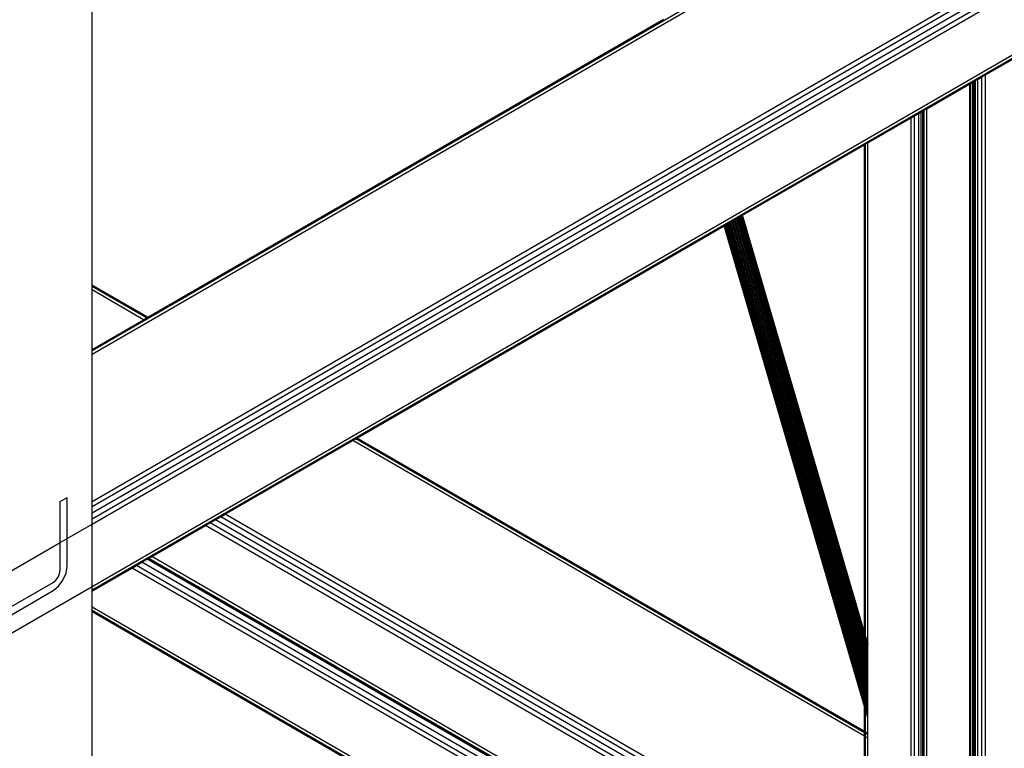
# Model space of a CAD drawing. Header units: millimetres. Extents: x 10 to 1250, y -62 to 528.
# Tile 755 of 909: x 624.691 to 625.259, y 517.822 to 518.242. Entities that reach past the tile are written whole.
import ezdxf

# ---------------------------------------------------------------- set-up
doc = ezdxf.new("R2010")
doc.units = ezdxf.units.MM
doc.header["$LTSCALE"] = 0.05

msp = doc.modelspace()

# ---------------------------------------------------------------- linework, layer by layer
at = {"color": 8}
for p, q in [((624.73318, 518.05119), (627.32937, 519.5501)), ((624.73318, 518.04918), (627.33154, 519.54935)), ((624.73318, 517.96433), (627.3906, 519.49859)), ((624.73318, 517.96132), (627.39277, 519.49684)), ((624.73318, 517.95777), (627.39462, 519.49435)), ((624.73318, 517.95421), (627.39585, 519.49151)), ((624.73318, 517.9512), (627.39628, 519.48875)), ((624.73318, 517.91534), (627.39628, 519.45289)), ((624.73318, 517.91333), (627.39585, 519.45063)), ((624.73318, 518.08891), (624.73318, 518.43029)), ((624.76523, 518.07041), (625.06273, 518.24217)), ((625.2485, 518.21014), (625.30312, 518.24167)), ((625.21456, 518.19055), (625.23948, 518.20493)), ((625.23948, 518.20493), (625.23975, 518.20509)), ((625.23948, 517.7966), (625.23948, 518.20493)), ((625.23975, 518.20509), (625.24097, 518.20579)), ((625.23975, 517.79644), (625.23975, 518.20509)), ((625.24097, 518.20579), (625.24155, 518.20613)), ((625.24097, 517.79574), (625.24097, 518.20579)), ((625.24155, 518.20613), (625.24173, 518.20623)), ((625.24155, 517.7954), (625.24155, 518.20613)), ((625.24173, 518.20623), (625.24201, 518.20639)), ((625.24173, 517.7953), (625.24173, 518.20623)), ((625.24201, 518.20639), (625.24219, 518.2065)), ((625.24201, 517.79514), (625.24201, 518.20639)), ((625.24219, 518.2065), (625.24277, 518.20683)), ((625.24219, 517.79503), (625.24219, 518.2065)), ((625.24277, 518.20683), (625.24399, 518.20754)), ((625.24277, 517.7947), (625.24277, 518.20683)), ((625.24399, 518.20754), (625.24643, 518.20895)), ((625.24399, 517.79399), (625.24399, 518.20754)), ((625.24643, 518.20895), (625.2485, 518.21014)), ((625.24643, 517.79258), (625.24643, 518.20895)), ((625.2485, 517.79139), (625.2485, 518.21014)), ((625.20761, 518.18653), (625.21005, 518.18794)), ((625.21005, 518.18794), (625.21127, 518.18865)), ((625.21005, 517.81359), (625.21005, 518.18794)), ((625.21127, 518.18865), (625.21231, 518.18924)), ((625.21127, 517.81288), (625.21127, 518.18865)), ((625.21231, 518.18924), (625.21249, 518.18935)), ((625.21231, 517.81229), (625.21231, 518.18924)), ((625.21249, 518.18935), (625.2127, 518.18947)), ((625.21249, 517.81218), (625.21249, 518.18935)), ((625.2127, 518.18947), (625.21317, 518.18974)), ((625.2127, 517.81206), (625.2127, 518.18947)), ((625.21317, 518.18974), (625.21456, 518.19055)), ((625.21317, 517.81179), (625.21317, 518.18974)), ((625.21456, 517.63111), (625.21456, 518.19055)), ((625.18062, 518.17095), (625.20554, 518.18533)), ((625.20554, 518.18533), (625.20761, 518.18653)), ((625.20554, 517.8162), (625.20554, 518.18533)), ((625.20761, 517.815), (625.20761, 518.18653)), ((625.17923, 518.17015), (625.18062, 518.17095)), ((625.18062, 517.88246), (625.18062, 518.17095)), ((625.1083, 518.1292), (625.17876, 518.16987)), ((625.17876, 518.16987), (625.17923, 518.17015)), ((625.17876, 517.88883), (625.17876, 518.16987)), ((625.17923, 517.88721), (625.17923, 518.17015)), ((625.10083, 518.12488), (625.10146, 518.12525)), ((625.10146, 518.12525), (625.10212, 518.12563)), ((625.17876, 517.86144), (625.10146, 518.12525)), ((625.10212, 518.12563), (625.10279, 518.12601)), ((625.17876, 517.86405), (625.10212, 518.12563)), ((625.10279, 518.12601), (625.10346, 518.1264)), ((625.17876, 517.86672), (625.10279, 518.12601)), ((625.10346, 518.1264), (625.10412, 518.12678)), ((625.17876, 517.8694), (625.10346, 518.1264)), ((625.10412, 518.12678), (625.10477, 518.12716)), ((625.17876, 517.87205), (625.10412, 518.12678)), ((625.10477, 518.12716), (625.10539, 518.12751)), ((625.17876, 517.87462), (625.10477, 518.12716)), ((625.10539, 518.12751), (625.10597, 518.12785)), ((625.17876, 517.87709), (625.10539, 518.12751)), ((625.10597, 518.12785), (625.1065, 518.12816)), ((625.17876, 517.8794), (625.10597, 518.12785)), ((625.1065, 518.12816), (625.10698, 518.12843)), ((625.17876, 517.88153), (625.1065, 518.12816)), ((625.10698, 518.12843), (625.10739, 518.12867)), ((625.17876, 517.88343), (625.10698, 518.12843)), ((625.10739, 518.12867), (625.10773, 518.12887)), ((625.17876, 517.88509), (625.10739, 518.12867)), ((625.10773, 518.12887), (625.108, 518.12902)), ((625.17876, 517.88646), (625.10773, 518.12887)), ((625.108, 518.12902), (625.1082, 518.12914)), ((625.17876, 517.88754), (625.108, 518.12902)), ((625.1082, 518.12914), (625.1083, 518.1292)), ((625.17876, 517.8883), (625.1082, 518.12914)), ((625.17876, 517.88883), (625.1083, 518.1292)), ((624.88585, 518.00077), (625.09764, 518.12304)), ((625.09764, 518.12304), (625.0977, 518.12307)), ((625.17876, 517.84617), (625.09764, 518.12304)), ((625.0977, 518.12307), (625.09784, 518.12316)), ((625.17876, 517.84641), (625.0977, 518.12307)), ((625.09784, 518.12316), (625.09806, 518.12329)), ((625.17876, 517.84698), (625.09784, 518.12316)), ((625.09806, 518.12329), (625.09837, 518.12346)), ((625.17876, 517.84787), (625.09806, 518.12329)), ((625.09837, 518.12346), (625.09874, 518.12368)), ((625.17876, 517.84908), (625.09837, 518.12346)), ((625.09874, 518.12368), (625.09918, 518.12393)), ((625.09874, 518.12368), (625.17876, 517.85057)), ((625.09918, 518.12393), (625.09968, 518.12422)), ((625.17876, 517.85233), (625.09918, 518.12393)), ((625.09968, 518.12422), (625.10024, 518.12454)), ((625.17876, 517.85433), (625.09968, 518.12422)), ((625.10024, 518.12454), (625.10083, 518.12488)), ((625.17876, 517.85654), (625.10024, 518.12454)), ((625.17876, 517.85892), (625.10083, 518.12488)), ((624.76523, 518.07041), (624.73318, 518.08891)), ((624.73318, 518.0882), (624.73318, 518.08891)), ((624.76461, 518.07005), (624.73318, 518.0882)), ((624.73318, 518.08619), (624.73318, 518.0882)), ((624.76287, 518.06905), (624.73318, 518.08619)), ((624.73318, 518.05191), (624.73318, 518.08619)), ((624.73318, 518.05191), (624.76287, 518.06905)), ((624.76287, 518.06905), (624.76461, 518.07005)), ((624.76461, 518.07005), (624.76523, 518.07041)), ((624.73318, 518.05119), (624.73318, 518.05191)), ((624.73318, 518.04918), (624.73318, 518.05119)), ((624.73318, 517.96433), (624.73318, 518.04918)), ((624.88349, 517.9994), (624.88523, 518.00041)), ((624.88523, 518.00041), (624.88585, 518.00077)), ((625.17876, 517.83094), (624.88523, 518.00041)), ((625.17876, 517.83166), (624.88585, 518.00077)), ((624.81001, 517.95698), (624.88349, 517.9994)), ((625.17876, 517.82893), (624.88349, 517.9994)), ((624.71471, 517.96429), (624.71875, 517.96662)), ((624.71875, 517.94287), (624.71875, 517.96662)), ((624.71471, 517.94054), (624.71471, 517.96429)), ((624.73318, 517.96132), (624.73318, 517.96433)), ((624.73318, 517.95777), (624.73318, 517.96132)), ((624.73318, 517.95421), (624.73318, 517.95777)), ((624.80433, 517.9537), (624.80741, 517.95547)), ((624.80741, 517.95547), (624.81001, 517.95698)), ((625.17876, 517.74108), (624.80741, 517.95547)), ((625.17876, 517.74408), (624.81001, 517.95698)), ((624.71875, 517.94287), (624.73318, 517.9512)), ((624.73318, 517.9512), (624.73318, 517.95421)), ((624.73318, 517.91534), (624.73318, 517.9512)), ((624.76758, 517.93248), (624.79864, 517.95041)), ((624.79864, 517.95041), (624.80125, 517.95192)), ((625.17876, 517.73095), (624.79864, 517.95041)), ((624.80125, 517.95192), (624.80433, 517.9537)), ((625.17876, 517.73396), (624.80125, 517.95192)), ((625.17876, 517.73752), (624.80433, 517.9537)), ((624.67633, 517.91838), (624.71471, 517.94054)), ((624.71471, 517.94054), (624.71875, 517.94287)), ((624.71471, 517.92463), (624.71471, 517.94054)), ((624.71875, 517.92696), (624.71875, 517.94287)), ((624.76585, 517.93148), (624.76758, 517.93248)), ((625.17876, 517.69509), (624.76758, 517.93248)), ((624.71814, 517.92303), (624.71875, 517.92696)), ((624.75621, 517.92592), (624.75882, 517.92742)), ((624.75882, 517.92742), (624.7619, 517.9292)), ((625.17876, 517.68497), (624.75882, 517.92742)), ((624.7619, 517.9292), (624.76498, 517.93098)), ((625.17876, 517.68853), (624.7619, 517.9292)), ((624.76498, 517.93098), (624.76523, 517.93112)), ((625.17876, 517.69209), (624.76498, 517.93098)), ((624.76523, 517.93112), (624.76585, 517.93148)), ((625.17876, 517.69237), (624.76523, 517.93112)), ((625.17876, 517.69308), (624.76585, 517.93148)), ((624.71353, 517.92065), (624.71441, 517.92266)), ((624.71441, 517.92266), (624.71471, 517.92463)), ((624.71638, 517.91899), (624.71814, 517.92303)), ((624.73318, 517.91262), (624.75621, 517.92592)), ((625.17876, 517.68196), (624.75621, 517.92592)), ((624.67633, 517.88252), (624.73318, 517.91534)), ((624.67821, 517.89889), (624.71067, 517.91763)), ((624.71067, 517.91763), (624.71222, 517.91888)), ((624.71067, 517.91297), (624.71376, 517.91546)), ((624.71222, 517.91888), (624.71353, 517.92065)), ((624.71376, 517.91546), (624.71638, 517.91899)), ((624.73318, 517.91333), (624.73318, 517.91534)), ((624.67633, 517.89314), (624.71067, 517.91297)), ((624.73318, 517.91262), (624.73318, 517.91333)), ((624.73318, 517.90336), (624.73318, 517.91262)), ((625.87732, 517.24279), (624.73318, 517.90336)), ((624.73318, 517.90135), (624.73318, 517.90336)), ((625.87558, 517.24178), (624.73318, 517.90135)), ((624.73318, 517.90064), (624.73318, 517.90135)), ((625.87496, 517.24142), (624.73318, 517.90064)), ((624.73318, 516.58221), (624.73318, 517.90064)), ((625.17876, 517.88874), (625.17876, 517.88883)), ((625.17923, 517.88721), (625.17876, 517.88874)), ((625.17876, 517.8883), (625.17876, 517.88874)), ((625.17923, 517.88668), (625.17876, 517.8883)), ((625.17876, 517.88754), (625.17876, 517.8883)), ((625.17923, 517.88592), (625.17876, 517.88754)), ((625.17876, 517.88646), (625.17876, 517.88754)), ((625.17923, 517.88711), (625.17923, 517.88721)), ((625.18062, 517.88246), (625.17923, 517.88711)), ((625.17923, 517.88668), (625.17923, 517.88711)), ((625.17923, 517.88484), (625.17876, 517.88646)), ((625.17876, 517.88509), (625.17876, 517.88646)), ((625.17923, 517.88347), (625.17876, 517.88509)), ((625.17876, 517.88343), (625.17876, 517.88509)), ((625.17923, 517.88181), (625.17876, 517.88343)), ((625.17876, 517.88153), (625.17876, 517.88343)), ((625.17923, 517.87991), (625.17876, 517.88153)), ((625.17876, 517.8794), (625.17876, 517.88153)), ((625.18062, 517.88193), (625.17923, 517.88668)), ((625.17923, 517.88592), (625.17923, 517.88668)), ((625.18062, 517.88117), (625.17923, 517.88592)), ((625.17923, 517.88484), (625.17923, 517.88592)), ((625.18062, 517.88009), (625.17923, 517.88484)), ((625.17923, 517.88347), (625.17923, 517.88484)), ((625.18062, 517.87872), (625.17923, 517.88347)), ((625.17923, 517.88181), (625.17923, 517.88347)), ((625.18062, 517.87706), (625.17923, 517.88181)), ((625.17923, 517.87991), (625.17923, 517.88181)), ((625.18062, 517.88246), (625.18062, 517.88193)), ((625.18062, 517.88117), (625.18062, 517.88193)), ((625.18062, 517.88009), (625.18062, 517.88117)), ((625.17923, 517.87778), (625.17876, 517.8794)), ((625.17876, 517.87709), (625.17876, 517.8794)), ((625.17923, 517.87547), (625.17876, 517.87709)), ((625.17876, 517.87462), (625.17876, 517.87709)), ((625.18062, 517.87516), (625.17923, 517.87991)), ((625.17923, 517.87778), (625.17923, 517.87991)), ((625.18062, 517.87303), (625.17923, 517.87778)), ((625.17923, 517.87547), (625.17923, 517.87778)), ((625.18062, 517.87072), (625.17923, 517.87547)), ((625.17923, 517.873), (625.17923, 517.87547)), ((625.18062, 517.87872), (625.18062, 517.88009)), ((625.18062, 517.87706), (625.18062, 517.87872)), ((625.18062, 517.87516), (625.18062, 517.87706)), ((625.17923, 517.873), (625.17876, 517.87462)), ((625.17876, 517.87205), (625.17876, 517.87462)), ((625.17923, 517.87042), (625.17876, 517.87205)), ((625.17876, 517.8694), (625.17876, 517.87205)), ((625.18062, 517.86825), (625.17923, 517.873)), ((625.17923, 517.87042), (625.17923, 517.873)), ((625.18062, 517.86568), (625.17923, 517.87042)), ((625.17923, 517.86778), (625.17923, 517.87042)), ((625.18062, 517.87303), (625.18062, 517.87516)), ((625.18062, 517.87072), (625.18062, 517.87303)), ((625.18062, 517.86825), (625.18062, 517.87072)), ((625.17923, 517.86778), (625.17876, 517.8694)), ((625.17876, 517.86672), (625.17876, 517.8694)), ((625.17923, 517.8651), (625.17876, 517.86672)), ((625.17876, 517.86405), (625.17876, 517.86672)), ((625.17923, 517.86243), (625.17876, 517.86405)), ((625.17876, 517.86144), (625.17876, 517.86405)), ((625.18062, 517.86303), (625.17923, 517.86778)), ((625.17923, 517.8651), (625.17923, 517.86778)), ((625.18062, 517.86035), (625.17923, 517.8651)), ((625.17923, 517.86243), (625.17923, 517.8651)), ((625.18062, 517.86568), (625.18062, 517.86825)), ((625.18062, 517.86303), (625.18062, 517.86568)), ((625.17923, 517.85982), (625.17876, 517.86144)), ((625.17876, 517.85892), (625.17876, 517.86144)), ((625.17923, 517.8573), (625.17876, 517.85892)), ((625.17876, 517.85654), (625.17876, 517.85892)), ((625.18062, 517.85768), (625.17923, 517.86243)), ((625.17923, 517.85982), (625.17923, 517.86243)), ((625.18062, 517.85507), (625.17923, 517.85982)), ((625.17923, 517.8573), (625.17923, 517.85982)), ((625.18062, 517.86035), (625.18062, 517.86303)), ((625.18062, 517.85768), (625.18062, 517.86035)), ((625.17923, 517.85492), (625.17876, 517.85654)), ((625.17876, 517.85433), (625.17876, 517.85654)), ((625.17923, 517.85271), (625.17876, 517.85433)), ((625.17876, 517.85233), (625.17876, 517.85433)), ((625.18062, 517.85255), (625.17923, 517.8573)), ((625.17923, 517.85492), (625.17923, 517.8573)), ((625.18062, 517.85017), (625.17923, 517.85492)), ((625.17923, 517.85271), (625.17923, 517.85492)), ((625.18062, 517.84796), (625.17923, 517.85271)), ((625.17923, 517.85071), (625.17923, 517.85271)), ((625.18062, 517.85507), (625.18062, 517.85768)), ((625.18062, 517.85255), (625.18062, 517.85507)), ((625.17923, 517.85071), (625.17876, 517.85233)), ((625.17876, 517.85057), (625.17876, 517.85233)), ((625.17876, 517.85057), (625.17923, 517.84895)), ((625.17876, 517.84908), (625.17876, 517.85057)), ((625.17923, 517.84745), (625.17876, 517.84908)), ((625.17876, 517.84787), (625.17876, 517.84908)), ((625.17923, 517.84625), (625.17876, 517.84787)), ((625.17876, 517.84698), (625.17876, 517.84787)), ((625.17923, 517.84536), (625.17876, 517.84698)), ((625.17876, 517.84641), (625.17876, 517.84698)), ((625.18062, 517.84596), (625.17923, 517.85071)), ((625.17923, 517.84895), (625.17923, 517.85071)), ((625.17923, 517.84895), (625.18062, 517.8442)), ((625.17923, 517.84745), (625.17923, 517.84895)), ((625.18062, 517.8427), (625.17923, 517.84745)), ((625.17923, 517.84625), (625.17923, 517.84745)), ((625.18062, 517.85017), (625.18062, 517.85255)), ((625.18062, 517.84796), (625.18062, 517.85017)), ((625.18062, 517.84596), (625.18062, 517.84796)), ((625.17923, 517.84478), (625.17876, 517.84641)), ((625.17876, 517.84617), (625.17876, 517.84641)), ((625.17923, 517.84455), (625.17876, 517.84617)), ((625.17876, 517.83166), (625.17876, 517.84617)), ((625.18062, 517.8415), (625.17923, 517.84625)), ((625.17923, 517.84536), (625.17923, 517.84625)), ((625.18062, 517.84061), (625.17923, 517.84536)), ((625.17923, 517.84478), (625.17923, 517.84536)), ((625.18062, 517.84004), (625.17923, 517.84478)), ((625.17923, 517.84455), (625.17923, 517.84478)), ((625.18062, 517.8398), (625.17923, 517.84455)), ((625.17923, 517.83138), (625.17923, 517.84455)), ((625.18062, 517.8442), (625.18062, 517.84596)), ((625.18062, 517.8427), (625.18062, 517.8442)), ((625.18062, 517.8415), (625.18062, 517.8427)), ((625.18062, 517.84061), (625.18062, 517.8415)), ((625.18062, 517.84004), (625.18062, 517.84061)), ((625.18062, 517.8398), (625.18062, 517.84004)), ((625.18062, 517.83058), (625.18062, 517.8398)), ((625.17923, 517.83138), (625.17876, 517.83166)), ((625.17876, 517.83094), (625.17876, 517.83166)), ((625.17923, 517.83067), (625.17876, 517.83094)), ((625.17876, 517.82893), (625.17876, 517.83094)), ((625.18062, 517.83058), (625.17923, 517.83138)), ((625.17923, 517.83067), (625.17923, 517.83138)), ((625.18062, 517.82986), (625.17923, 517.83067)), ((625.17923, 517.82866), (625.17923, 517.83067)), ((625.18062, 517.82986), (625.18062, 517.83058)), ((625.17923, 517.82866), (625.17876, 517.82893)), ((625.17876, 517.74408), (625.17876, 517.82893)), ((625.18062, 517.82786), (625.17923, 517.82866)), ((625.17923, 517.74381), (625.17923, 517.82866)), ((625.18062, 517.82786), (625.18062, 517.82986)), ((625.18062, 517.74301), (625.18062, 517.82786))]:
    msp.add_line(p, q, dxfattribs=at)

doc.saveas('drawing.dxf')
